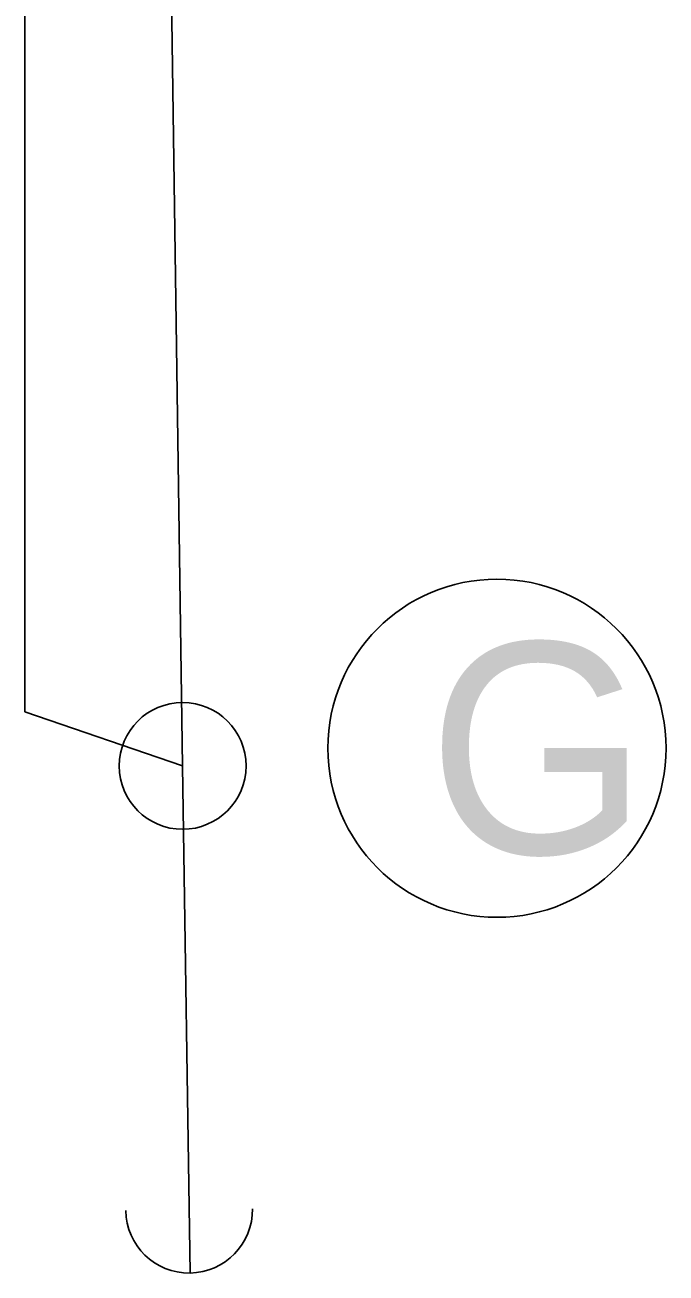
# Model space of a CAD drawing. Extents: x 647787 to 668496, y 640478 to 654412.
# Drawn here: x 662627.99 to 662643.16, y 647214.12 to 647243.65 of the extents above; entities that cross this region are included whole.
import ezdxf

# ---------------------------------------------------------------- set-up
doc = ezdxf.new("R2010")
doc.units = 0
for name, color, linetype in [('TEMP_SIGNAL_HEAD_STAGE 1A', 7, 'Continuous'), ('TEMP_SIGNAL_HEAD_STAGE 1B', 7, 'Continuous'), ('TEMP_SIGNAL_HEAD_STAGE 1C', 7, 'Continuous'), ('TEMP_SIGNAL_HEAD_STAGE 2', 7, 'Continuous'), ('TEMP_SIGNAL_POLES_STAGE 1A', 7, 'Continuous'), ('TEMP_SIGNAL_POLES_STAGE 1B', 7, 'Continuous'), ('TEMP_SIGNAL_POLES_STAGE 1C', 7, 'Continuous'), ('TEMP_SIGNAL_POLES_STAGE 2', 7, 'Continuous'), ('TEXT_TEMP_SIGNAL_POLES_STAGE 2', 7, 'Continuous')]:
    doc.layers.add(name, color=color, linetype=linetype)

msp = doc.modelspace()

# ---------------------------------------------------------------- linework, layer by layer
at = {"layer": 'TEMP_SIGNAL_HEAD_STAGE 1A'}
for p in [(662627.991, 647252.392), (662631.721, 647226.115)]:
    msp.add_line(p, (662627.991, 647227.392), dxfattribs=at)
at = {"layer": 'TEMP_SIGNAL_HEAD_STAGE 1B'}
for p in [(662627.991, 647252.392), (662631.721, 647226.115)]:
    msp.add_line(p, (662627.991, 647227.392), dxfattribs=at)
at = {"layer": 'TEMP_SIGNAL_HEAD_STAGE 1C'}
for p in [(662627.991, 647252.392), (662631.721, 647226.115)]:
    msp.add_line(p, (662627.991, 647227.392), dxfattribs=at)
at = {"layer": 'TEMP_SIGNAL_HEAD_STAGE 2'}
for p in [(662627.991, 647252.392), (662631.721, 647226.115)]:
    msp.add_line(p, (662627.991, 647227.392), dxfattribs=at)
at = {"layer": 'TEMP_SIGNAL_POLES_STAGE 1A'}
for q in [(662629.971, 647345.988), (662631.896, 647214.116)]:
    msp.add_line((662631.721, 647226.115), q, dxfattribs=at)
msp.add_circle((662631.721, 647226.115), 1.5, dxfattribs=at)
msp.add_arc((662631.874, 647215.616), 1.5, 180.8362, 0.8362, dxfattribs=at)
at = {"layer": 'TEMP_SIGNAL_POLES_STAGE 1B'}
for q in [(662629.971, 647345.988), (662631.896, 647214.116)]:
    msp.add_line((662631.721, 647226.115), q, dxfattribs=at)
msp.add_circle((662631.721, 647226.115), 1.5, dxfattribs=at)
msp.add_arc((662631.874, 647215.616), 1.5, 180.8362, 0.8362, dxfattribs=at)
at = {"layer": 'TEMP_SIGNAL_POLES_STAGE 1C'}
for q in [(662629.971, 647345.988), (662631.896, 647214.116)]:
    msp.add_line((662631.721, 647226.115), q, dxfattribs=at)
msp.add_circle((662631.721, 647226.115), 1.5, dxfattribs=at)
msp.add_arc((662631.874, 647215.616), 1.5, 180.8362, 0.8362, dxfattribs=at)
at = {"layer": 'TEMP_SIGNAL_POLES_STAGE 2'}
for q in [(662629.971, 647345.988), (662631.896, 647214.116)]:
    msp.add_line((662631.721, 647226.115), q, dxfattribs=at)
msp.add_circle((662631.721, 647226.115), 1.5, dxfattribs=at)
msp.add_arc((662631.874, 647215.616), 1.5, 180.8362, 0.8362, dxfattribs=at)
at = {"layer": 'TEXT_TEMP_SIGNAL_POLES_STAGE 2'}
msp.add_circle((662639.158, 647226.533), 4, dxfattribs=at)
msp.add_circle((662639.158, 647226.533), 4, dxfattribs=at)
msp.add_circle((662639.158, 647226.533), 4, dxfattribs=at)
msp.add_circle((662639.158, 647226.533), 4, dxfattribs=at)

# ---------------------------------------------------------------- texts
msp.add_text('G', height=5, dxfattribs=at).set_placement((662637.524, 647224.033))
msp.add_text('G', height=5, dxfattribs=at).set_placement((662637.524, 647224.033))
msp.add_text('G', height=5, dxfattribs=at).set_placement((662637.524, 647224.033))
msp.add_text('G', height=5, dxfattribs=at).set_placement((662637.524, 647224.033))

doc.saveas('drawing.dxf')
